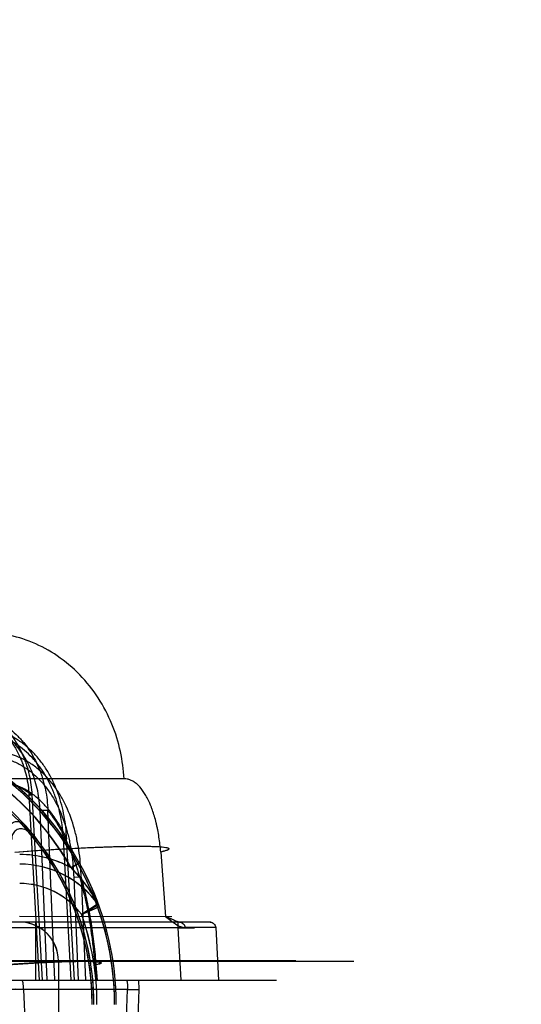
# Model space of a CAD drawing. Header units: millimetres. Extents: x 0 to 297, y 0 to 210.
# Tile 431 of 438: x 242.83 to 242.986, y 159.356 to 159.662. Entities that reach past the tile are written whole.
import ezdxf

# ---------------------------------------------------------------- set-up
doc = ezdxf.new("R2010")
doc.units = ezdxf.units.MM
doc.header["$LTSCALE"] = 16.335
doc.layers.get('0').update_dxf_attribs({"linetype": 'CONTINUOUS'})
for name, color, linetype in [('AXES_REF', 7, 'CONTINUOUS'), ('INTFCLR_1', 7, 'CONTINUOUS'), ('INTFCLR_144815', 7, 'CONTINUOUS'), ('INTFCLR_72935', 7, 'CONTINUOUS')]:
    doc.layers.add(name, color=color, linetype=linetype)

msp = doc.modelspace()

# ---------------------------------------------------------------- linework, layer by layer
at = {"color": 7, "linetype": 'Continuous'}
for radius in [5.8174969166, 5.817, 5.7797484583]:
    msp.add_circle((241.4979109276, 154.8339782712), radius, dxfattribs=at)
msp.add_arc((241.4979109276, 154.8339782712), 5.76, 278.2771290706, 261.7228709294, dxfattribs=at)
at = {"layer": 'AXES_REF', "color": 7, "linetype": 'Continuous'}
msp.add_arc((241.4979109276, 154.8339782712), 5.892, 113.0826660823, 66.91733391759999, dxfattribs=at)
at = {"layer": 'AXES_REF', "color": 9, "linetype": 'Continuous'}
msp.add_arc((241.4979109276, 154.8339782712), 5.3067073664, 94.4118118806, 85.5881881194, dxfattribs=at)
at = {"layer": 'INTFCLR_1', "color": 9, "linetype": 'Continuous'}
msp.add_line((242.8485889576, 159.4003656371), (242.8459719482, 159.3988989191), dxfattribs=at)
at = {"layer": 'INTFCLR_1', "color": 6, "linetype": 'Continuous'}
for p, q in [((242.8300786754, 159.3819782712), (242.7759963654, 159.3819782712)), ((242.8420786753, 159.3699782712), (242.8420786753, 159.3489782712))]:
    msp.add_line(p, q, dxfattribs=at)
for centre, radius, start, end in [((242.7700786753, 159.3563640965), 0.089475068, 7.969999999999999e-08, 57.96701055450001), ((242.7700786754, 159.3563640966), 0.0869999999, 29.2687019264, 51.7098368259), ((242.7700786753, 159.3563640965), 0.083024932, 8.58e-08, 42.1835828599), ((242.7700786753, 159.3563640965), 0.0825, 0, 40.3671707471), ((242.8300786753, 159.3699782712), 0.012, 359.9999998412, 89.9999998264)]:
    msp.add_arc(centre, radius, start, end, dxfattribs=at)
at = {"layer": 'INTFCLR_1', "color": 9, "linetype": 'Continuous'}
for centre, radius, start, end in [((242.7700786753, 159.3563640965), 0.09, 4.8e-09, 51.70983681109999), ((242.726749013, 159.3501273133), 0.121804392, 29.33330559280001, 30.5919308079), ((242.8300786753, 159.3699782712), 0.033, 61.2091104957, 90.0000000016), ((242.8300786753, 159.3699782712), 0.03, 35.9421932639, 90.0000000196), ((242.8300786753, 159.3699782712), 0.024, 36.9379785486, 89.99999990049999), ((241.6804566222, 162.0246894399), 2.8874257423, 293.8780516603, 293.9974452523), ((243.015105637, 159.1243366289), 0.3084441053, 121.4078892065, 122.5258125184), ((242.8519381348, 159.3858264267), 0.003, 19.7944922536, 35.9421933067), ((242.7700786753, 159.3563640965), 0.084, 0, 19.4979757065)]:
    msp.add_arc(centre, radius, start, end, dxfattribs=at)
at = {"layer": 'INTFCLR_1', "color": 6, "linetype": 'Continuous'}
for points, knots in [([(242.8263891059, 159.4099268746), (242.8263401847, 159.4104473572), (242.8264860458, 159.4114943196), (242.8274201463, 159.4127225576), (242.8288172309, 159.4133048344), (242.8303620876, 159.413121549), (242.8312423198, 159.4125106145), (242.8315999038, 159.4121160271)], [0, 0, 0, 0, 0.2089340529, 0.4026154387, 0.5905328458, 0.7871764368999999, 1, 1, 1, 1]), ([(242.8329362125, 159.4097979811), (242.8325740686, 159.410223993), (242.8316559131, 159.4108959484), (242.8300456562, 159.4110798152), (242.828643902, 159.4104545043), (242.8277488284, 159.4092266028), (242.8276144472, 159.4081957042), (242.8276623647, 159.4076859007)], [0, 0, 0, 0, 0.2201275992, 0.4268953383, 0.6086151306, 0.7984100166, 1, 1, 1, 1])]:
    msp.add_open_spline(points, degree=3, knots=knots, dxfattribs=at)
at = {"layer": 'INTFCLR_1', "color": 9, "linetype": 'Continuous'}
msp.add_open_spline([(242.8459719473, 159.3988989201), (242.8463967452, 159.3984574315), (242.8472401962, 159.3975542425), (242.8484730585, 159.3961481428), (242.8496786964, 159.3946770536), (242.8508431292, 159.3931491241), (242.8519475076, 159.3915827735), (242.8531433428, 159.3897414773), (242.8539259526, 159.3883990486), (242.8543669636, 159.3875873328)], degree=3, knots=[0, 0, 0, 0, 0.130097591, 0.2623648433, 0.3970285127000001, 0.5339012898, 0.6702025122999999, 0.8038978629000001, 1, 1, 1, 1], dxfattribs=at)
at = {"layer": 'INTFCLR_144815', "color": 9, "linetype": 'Continuous'}
for p, q in [((242.8624730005, 159.4264903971), (242.0134455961, 159.4264903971)), ((242.8329603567, 159.4214655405), (242.8340159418, 159.4215382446)), ((242.8329603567, 159.4214655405), (242.8361314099, 159.3639782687)), ((242.8338612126, 159.4215283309), (242.8370373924, 159.363978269)), ((242.8387983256, 159.4166900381), (242.8364153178, 159.4166272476)), ((242.8385718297, 159.3639782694), (242.8364153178, 159.4166272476)), ((242.8409559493, 159.3639782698), (242.8387983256, 159.4166900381)), ((242.8448260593, 159.4079921), (242.8436273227, 159.4079227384)), ((242.8460610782, 159.3639782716), (242.8436273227, 159.4079227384)), ((242.8470903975, 159.3639782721), (242.8446520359, 159.4079855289)), ((242.8738609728, 159.40374646), (242.8753873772, 159.3836840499)), ((242.8491855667, 159.3958871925), (242.8468557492, 159.3958244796)), ((242.8468557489, 159.3958244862), (242.8482198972, 159.3639782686)), ((242.8491855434, 159.3958872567), (242.8505516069, 159.3639782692)), ((242.8894103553, 159.3819782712), (242.7572584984, 159.3819782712)), ((242.8772704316, 159.383659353), (242.8300456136, 159.3836840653)), ((242.8349786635, 159.3819782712), (242.8349786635, 159.3639782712)), ((242.8791956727, 159.3819782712), (242.8791956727, 159.3801782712)), ((242.8791956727, 159.3801782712), (242.8229786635, 159.3801782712)), ((242.8909342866, 159.380272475), (242.8791956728, 159.3801782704)), ((242.8791956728, 159.3801782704), (242.8800644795, 159.3639782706)), ((242.8909342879, 159.3802724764), (242.8814144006, 159.380272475)), ((242.8909342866, 159.380272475), (242.8918091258, 159.3639782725)), ((242.915809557, 159.369925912), (242.6143892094, 159.3699259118)), ((242.9338081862, 159.3697688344), (242.6216503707, 159.3697688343)), ((242.8533643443, 159.3686885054), (242.8537190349, 159.363978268)), ((242.8542026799, 159.3639782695), (242.8538477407, 159.3686885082)), ((241.9389869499, 159.3639782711), (242.9098097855, 159.3639782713)), ((242.8669596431, 159.3639782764), (242.8670209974, 159.3610829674)), ((242.8635020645, 159.3610829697), (242.7403782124, 159.3610829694)), ((242.8313024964, 159.3610829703), (242.8288277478, 159.3611324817)), ((242.8313024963, 159.3610829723), (242.831916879, 159.3459782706)), ((242.8630811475, 159.3459782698), (242.8635020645, 159.361082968)), ((242.8635020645, 159.3610829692), (242.8670210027, 159.3610829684)), ((242.8670210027, 159.361082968), (242.8666007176, 159.3459782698))]:
    msp.add_line(p, q, dxfattribs=at)
at = {"layer": 'INTFCLR_144815', "color": 7, "linetype": 'Continuous'}
for p, q in [((242.8769579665, 159.3824718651), (242.8753876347, 159.3836840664)), ((242.8780435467, 159.3825550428), (242.8753876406, 159.3836840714)), ((242.8780435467, 159.3825550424), (242.8790192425, 159.3821400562)), ((242.8796925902, 159.3819782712), (242.878597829, 159.3823107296)), ((242.8909342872, 159.3802724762), (242.8791956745, 159.3801782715)), ((242.8791956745, 159.3801782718), (242.8843841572, 159.3802199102)), ((242.8800644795, 159.3639782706), (242.8852532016, 159.3639782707)), ((242.8852532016, 159.3639782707), (242.8918091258, 159.3639782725))]:
    msp.add_line(p, q, dxfattribs=at)
at = {"layer": 'INTFCLR_144815', "color": 9, "linetype": 'Continuous'}
for points, knots in [([(242.8624730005, 159.4264903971), (242.8623358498, 159.429323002), (242.8615770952, 159.4351164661), (242.8589418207, 159.4436329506), (242.8547038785, 159.4517575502), (242.8489659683, 159.4589740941), (242.8420139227, 159.4648309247), (242.8342743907, 159.4690247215), (242.8262400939, 159.4714541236), (242.820813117, 159.4719782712), (242.8181874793, 159.4719782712)], [0, 0, 0, 0, 0.1216478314, 0.2493179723, 0.3805209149, 0.5124244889, 0.6422800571, 0.7678041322, 0.8873724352, 1, 1, 1, 1]), ([(242.8034398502, 159.4511067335), (242.8053220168, 159.4513250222), (242.8082037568, 159.4513197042), (242.811485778, 159.4507323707), (242.8133349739, 159.450234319), (242.8160743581, 159.4493246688), (242.8186940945, 159.4480180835), (242.8210981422, 159.4463811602), (242.8226634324, 159.4451883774), (242.8245060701, 159.4435386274), (242.8261774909, 159.4417002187), (242.827411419, 159.4401220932), (242.8291588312, 159.4376441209), (242.8306073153, 159.4349438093), (242.8317337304, 159.4321085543), (242.8324057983, 159.4301621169), (242.8333520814, 159.4266754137), (242.8337634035, 159.4235891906), (242.8338612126, 159.4215283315)], [0, 0, 0, 0, 0.1195687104, 0.1796928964, 0.2100658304, 0.2403376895, 0.3618120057, 0.3928294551, 0.4238606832, 0.485935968, 0.5486059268, 0.5803730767, 0.612299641, 0.7399176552, 0.772238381, 0.8048151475, 0.8698047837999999, 1, 1, 1, 1]), ([(242.8041718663, 159.4493955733), (242.8059425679, 159.4496006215), (242.8086545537, 159.4495942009), (242.8117432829, 159.4490395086), (242.8134848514, 159.4485693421), (242.8160671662, 159.4477108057), (242.8185371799, 159.4464779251), (242.8208055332, 159.4449346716), (242.8222839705, 159.4438094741), (242.8240252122, 159.4422527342), (242.8256069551, 159.4405189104), (242.8267755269, 159.4390298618), (242.8284329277, 159.4366909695), (242.8298104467, 159.4341423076), (242.8308869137, 159.4314654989), (242.8315312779, 159.4296270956), (242.8324441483, 159.4263325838), (242.8328524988, 159.4234151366), (242.8329603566, 159.4214655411)], [0, 0, 0, 0, 0.1191395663, 0.1791054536, 0.2094124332, 0.2396275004, 0.3609596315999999, 0.3919631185, 0.4229886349, 0.4850747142, 0.5477804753, 0.5795754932, 0.6115362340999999, 0.7393483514, 0.7717279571, 0.8043681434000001, 0.8694952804, 1, 1, 1, 1]), ([(242.8364153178, 159.416627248), (242.8363314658, 159.4186708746), (242.8359648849, 159.4217285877), (242.8350911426, 159.4251948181), (242.8344642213, 159.4271322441), (242.833407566, 159.4299549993), (242.8318060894, 159.4330895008), (242.829774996, 159.4359208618), (242.8285002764, 159.4374318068), (242.8265085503, 159.439553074), (242.8242367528, 159.4413976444), (242.8217560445, 159.4428688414), (242.8200601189, 159.4437423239), (242.8178626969, 159.4446335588), (242.8155805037, 159.4452451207), (242.8137216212, 159.445559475), (242.8109076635, 159.4458545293), (242.8085179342, 159.4457205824), (242.806665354, 159.4453783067)], [0, 0, 0, 0, 0.1307039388, 0.1956436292, 0.228211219, 0.2607779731, 0.3882428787, 0.4514455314, 0.4831291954, 0.5144954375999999, 0.6373872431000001, 0.6680726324, 0.6987582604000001, 0.7592205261, 0.8192108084, 0.8493332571, 0.8796108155, 1, 1, 1, 1]), ([(242.8073973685, 159.4470074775), (242.8093680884, 159.4473703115), (242.8119089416, 159.4475135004), (242.8149010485, 159.44720257), (242.8168751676, 159.4468709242), (242.8192974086, 159.4462249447), (242.821628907, 159.445282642), (242.8234272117, 159.4443592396), (242.8260532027, 159.4428049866), (242.8284572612, 159.4408559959), (242.8305616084, 159.4386130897), (242.8319058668, 159.4370172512), (242.8340439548, 159.4340294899), (242.8357230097, 159.4307208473), (242.836823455, 159.4277431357), (242.837473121, 159.4257017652), (242.8383703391, 159.4220536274), (242.8387305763, 159.4188372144), (242.8387983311, 159.4166900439)], [0, 0, 0, 0, 0.1211895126, 0.151636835, 0.1819146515, 0.2421699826, 0.3028393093, 0.3336065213, 0.3643565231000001, 0.4873455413, 0.5186998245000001, 0.5503572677, 0.6134640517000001, 0.7405722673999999, 0.7730161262, 0.8054479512, 0.8700775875, 1, 1, 1, 1]), ([(242.8446520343, 159.40798553), (242.8445501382, 159.4103028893), (242.8440523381, 159.4149299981), (242.8427336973, 159.4200096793), (242.8415061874, 159.4232736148), (242.8405924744, 159.425410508), (242.8392772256, 159.4279887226), (242.8377209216, 159.4304251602), (242.8363305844, 159.4322684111), (242.8348529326, 159.4340243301), (242.8328452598, 159.4360463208), (242.8306255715, 159.4378136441), (242.8287349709, 159.4390542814), (242.8267726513, 159.4401700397), (242.8242051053, 159.4413148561), (242.8215156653, 159.4421006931), (242.8193184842, 159.4424987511), (242.8170930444, 159.4427407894), (242.8142835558, 159.4427418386), (242.8120607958, 159.4424175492), (242.8109665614, 159.4421766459)], [0, 0, 0, 0, 0.1270359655, 0.2540180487, 0.2860764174, 0.3179689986, 0.3812600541, 0.4443491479, 0.4760170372, 0.5076518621, 0.569982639, 0.6317207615, 0.6626474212, 0.6937541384, 0.7552738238, 0.8161324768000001, 0.8466883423, 0.8774741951, 0.9386376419, 1, 1, 1, 1]), ([(242.8436273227, 159.4079227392), (242.8435030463, 159.410155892), (242.8429867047, 159.4146028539), (242.8416939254, 159.4194807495), (242.8405062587, 159.4226078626), (242.8396267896, 159.4246496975), (242.8383669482, 159.4271109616), (242.8368809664, 159.4294361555), (242.8355567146, 159.4311940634), (242.8341526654, 159.4328667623), (242.8322479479, 159.4347915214), (242.8301450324, 159.4364753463), (242.8283558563, 159.4376570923), (242.8265015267, 159.4387182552), (242.8240784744, 159.4398088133), (242.8215406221, 159.4405579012), (242.8194693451, 159.440938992), (242.8173740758, 159.4411713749), (242.8147306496, 159.4411770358), (242.8126399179, 159.4408714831), (242.811611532, 159.4406440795)], [0, 0, 0, 0, 0.128678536, 0.2567629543, 0.2890226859, 0.3210857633, 0.3846329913, 0.4478671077, 0.4795655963, 0.5112040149, 0.5734604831, 0.6350153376, 0.6658081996, 0.6967504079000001, 0.7578619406, 0.8182111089, 0.8484726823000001, 0.8789389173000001, 0.9394047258, 1, 1, 1, 1]), ([(242.8139771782, 159.4327517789), (242.815084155, 159.4330882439), (242.8173529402, 159.4335754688), (242.8202530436, 159.4336894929), (242.8225529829, 159.4334833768), (242.8248300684, 159.4330824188), (242.8270535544, 159.432396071), (242.8291773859, 159.431451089), (242.8312373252, 159.4303369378), (242.8331737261, 159.4289909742), (242.8349635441, 159.4274504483), (242.8366637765, 159.4257819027), (242.83820609, 159.4239500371), (242.8395904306, 159.4219904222), (242.8408756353, 159.4199433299), (242.8428461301, 159.4161817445), (242.8442876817, 159.4121592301), (242.8451979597, 159.4086196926), (242.8457270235, 159.4062186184), (242.8464470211, 159.4019706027), (242.8467460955, 159.3982844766), (242.8468557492, 159.3958244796)], [0, 0, 0, 0, 0.0605759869, 0.1208195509, 0.1511838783, 0.1813429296, 0.2417568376, 0.2723830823, 0.3029546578, 0.364270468, 0.395354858, 0.4265274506, 0.488916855, 0.5203769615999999, 0.5521029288, 0.6154045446, 0.7423768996, 0.7745526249, 0.8067629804, 0.8710742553, 1, 1, 1, 1]), ([(242.8491855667, 159.3958871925), (242.8491056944, 159.3984064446), (242.8488196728, 159.4021886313), (242.8481062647, 159.4065520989), (242.8475716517, 159.4090289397), (242.8466404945, 159.4126958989), (242.8451482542, 159.4168712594), (242.8430947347, 159.420775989), (242.8417496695, 159.4229069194), (242.8402961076, 159.4249511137), (242.838673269, 159.4268621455), (242.8368829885, 159.4286034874), (242.8349919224, 159.4302124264), (242.8329460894, 159.4316195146), (242.830767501, 159.43278247), (242.8285165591, 159.4337700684), (242.8261591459, 159.4344862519), (242.8237435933, 159.4349027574), (242.8212996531, 159.435115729), (242.8182158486, 159.434991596), (242.8158016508, 159.4344774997), (242.8146221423, 159.4341232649)], [0, 0, 0, 0, 0.1263176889, 0.1896567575, 0.2214533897, 0.2532710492, 0.3792700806, 0.4423517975, 0.4740328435, 0.5054936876, 0.5680123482, 0.5993182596, 0.6305764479, 0.6923759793, 0.7232559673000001, 0.7542350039, 0.8154680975, 0.8460950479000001, 0.8769616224, 0.9382797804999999, 1, 1, 1, 1]), ([(242.8222170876, 159.4255483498), (242.823245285, 159.4255478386), (242.8253009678, 159.4253828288), (242.8283176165, 159.4246126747), (242.8312081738, 159.4233331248), (242.8330005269, 159.4221751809), (242.8338612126, 159.4215283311)], [0, 0, 0, 0, 0.2462311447, 0.4912230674, 0.7421633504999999, 1, 1, 1, 1]), ([(242.8446520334, 159.407985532), (242.8440095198, 159.4093151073), (242.8426406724, 159.4118965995), (242.8408483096, 159.4146320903), (242.8395582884, 159.4163225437), (242.838970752, 159.4170473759), (242.8383236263, 159.4178036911), (242.8370507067, 159.4192010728), (242.8349948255, 159.4211126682), (242.8325512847, 159.4227873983), (242.8307791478, 159.4237020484), (242.8297619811, 159.4241471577), (242.8282432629, 159.4247353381), (242.8258847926, 159.425366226), (242.8237264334, 159.4255483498), (242.8226504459, 159.4255483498)], [0, 0, 0, 0, 0.1489683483, 0.2944108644, 0.3292432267, 0.3634630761, 0.3885221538, 0.4296476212, 0.5541283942, 0.6707652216, 0.727181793, 0.7550842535, 0.7827361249, 0.8914540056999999, 1, 1, 1, 1]), ([(242.8738609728, 159.4037464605), (242.8738009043, 159.4045346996), (242.8736525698, 159.4060926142), (242.8733437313, 159.4083959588), (242.8730153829, 159.41027485), (242.8727108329, 159.4117421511), (242.8723860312, 159.4131489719), (242.8719377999, 159.4148310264), (242.8714200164, 159.4164485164), (242.8709691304, 159.4176760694), (242.8705106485, 159.4188182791), (242.8699060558, 159.4201450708), (242.8691132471, 159.4215977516), (242.8680376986, 159.4232308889), (242.8668372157, 159.4245973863), (242.8655035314, 159.425590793), (242.8645145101, 159.4261071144), (242.8635005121, 159.4264205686), (242.8628116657, 159.4264901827), (242.8624730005, 159.4264903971)], [0, 0, 0, 0, 0.0871401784, 0.1724569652, 0.256112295, 0.2973261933, 0.3376342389, 0.4152556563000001, 0.489138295, 0.5247505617, 0.5593899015, 0.6247923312, 0.6853598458, 0.7415835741, 0.84029334, 0.8836823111, 0.9242809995, 0.9626686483, 1, 1, 1, 1]), ([(242.8387983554, 159.4166900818), (242.8397593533, 159.4155002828), (242.841234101, 159.4134013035), (242.8427888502, 159.4107227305), (242.8437672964, 159.4088464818), (242.8452513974, 159.4057868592), (242.8472599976, 159.4007829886), (242.8487596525, 159.3958359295), (242.8495618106, 159.3927528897), (242.8498874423, 159.3914527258), (242.8504341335, 159.3891387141), (242.8514303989, 159.3843777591), (242.8523231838, 159.378800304), (242.8529067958, 159.3738200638), (242.8531875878, 159.3708997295), (242.8533087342, 159.3694265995), (242.8533643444, 159.3686885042)], [0, 0, 0, 0, 0.090281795, 0.150978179, 0.1827391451, 0.2151716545, 0.3516918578, 0.5004393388, 0.5199902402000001, 0.5397442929, 0.5795570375, 0.6603392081, 0.82682356, 0.9127508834, 0.9563068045, 1, 1, 1, 1]), ([(242.8285709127, 159.4037464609), (242.8319554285, 159.4039949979), (242.8370970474, 159.404344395), (242.8439924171, 159.4047508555), (242.849206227, 159.4050230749), (242.8542754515, 159.4052486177), (242.859070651, 159.4054184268), (242.8634465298, 159.4055270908), (242.8673212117, 159.4055623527), (242.8704774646, 159.4055493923), (242.8733881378, 159.4054071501), (242.8748292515, 159.4053485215), (242.876651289, 159.4049244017), (242.8761847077, 159.4044128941), (242.8756573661, 159.4042444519), (242.874850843, 159.4039729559), (242.8742186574, 159.4038275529), (242.8738609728, 159.4037464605)], [0, 0, 0, 0, 0.2002085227, 0.3040214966, 0.4075029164, 0.5082044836, 0.6034145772, 0.6904347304, 0.766876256, 0.8306447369, 0.8804998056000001, 0.9278649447, 0.9445821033, 0.9503733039, 0.9616164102, 0.9783627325, 1, 1, 1, 1]), ([(242.8285709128, 159.40374646), (242.8323247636, 159.4040221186), (242.8378907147, 159.4043971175), (242.8451923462, 159.404816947), (242.8503669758, 159.4050781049), (242.855234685, 159.4052856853), (242.8597259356, 159.4054371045), (242.8637799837, 159.4055304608), (242.8673325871, 159.4055643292), (242.8703546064, 159.4055413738), (242.8729660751, 159.4054484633), (242.8749242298, 159.4053113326), (242.8759724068, 159.4050762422), (242.8764989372, 159.4048826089), (242.8763149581, 159.4044587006), (242.8757694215, 159.4042991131), (242.8749571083, 159.403991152), (242.8742631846, 159.4038376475), (242.8738609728, 159.40374646)], [0, 0, 0, 0, 0.2219415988, 0.3289286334, 0.4312482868, 0.5274508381, 0.6162033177, 0.6962445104, 0.7664801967, 0.825913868, 0.8737643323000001, 0.9224890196, 0.9362714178, 0.9434081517, 0.9481598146, 0.9584371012, 0.9756817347, 1, 1, 1, 1]), ([(242.8538477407, 159.3686885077), (242.8536844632, 159.3708548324), (242.8532754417, 159.3751316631), (242.8524067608, 159.3814459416), (242.851469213, 159.3865766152), (242.850589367, 159.3905577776), (242.8499048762, 159.3933160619), (242.8494195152, 159.3950782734), (242.8491856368, 159.3958869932)], [0, 0, 0, 0, 0.235788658, 0.4661480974, 0.691585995, 0.8016394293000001, 0.9086289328, 1, 1, 1, 1]), ([(242.8796926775, 159.3819782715), (242.8801212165, 159.3819782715), (242.8810210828, 159.3816033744), (242.8813922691, 159.3807133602), (242.8814144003, 159.3802724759)], [0, 0, 0, 0, 0.4925857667, 1, 1, 1, 1]), ([(242.8891777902, 159.3819782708), (242.8896137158, 159.3819782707), (242.8905247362, 159.3816113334), (242.8909116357, 159.3807148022), (242.8909342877, 159.3802724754)], [0, 0, 0, 0, 0.4960283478, 1, 1, 1, 1]), ([(242.8533643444, 159.3686885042), (242.8539287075, 159.368816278), (242.8560812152, 159.3694455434), (242.8529151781, 159.3697678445), (242.851371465, 159.3698013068), (242.8492514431, 159.369830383), (242.8468817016, 159.369800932), (242.8441293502, 159.3697353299), (242.8411368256, 159.3696283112), (242.8379660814, 159.3694873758), (242.8347068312, 159.3693169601), (242.8303957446, 159.3690626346), (242.827181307, 159.3688440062), (242.8250653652, 159.3686885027)], [0, 0, 0, 0, 0.0547083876, 0.1179133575, 0.1678214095, 0.2316806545, 0.3082483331, 0.3954244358, 0.490813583, 0.5917094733, 0.6953926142, 0.7994078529, 1, 1, 1, 1]), ([(242.8255549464, 159.3686885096), (242.8260687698, 159.3687262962), (242.8271080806, 159.3688013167), (242.8292251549, 159.3689483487), (242.8330215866, 159.3691956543), (242.8373593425, 159.369439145), (242.8416305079, 159.3696292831), (242.8446236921, 159.369736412), (242.8473763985, 159.3698020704), (242.8497462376, 159.3698316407), (242.8518657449, 159.3698023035), (242.8534085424, 159.3697695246), (242.8565712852, 159.3694438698), (242.8544140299, 159.3688165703), (242.8538477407, 159.3686885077)], [0, 0, 0, 0, 0.0487017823, 0.09849918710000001, 0.2006050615, 0.4083212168, 0.5092247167, 0.6046170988, 0.6917896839, 0.7683451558, 0.8321820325, 0.8820574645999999, 0.9451181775, 1, 1, 1, 1]), ([(242.8313024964, 159.3610829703), (242.8313013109, 159.3612608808), (242.8312899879, 159.3617890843), (242.8312132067, 159.362686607), (242.8310987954, 159.3634013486), (242.8308678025, 159.3639782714), (242.8307304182, 159.3639782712)], [0, 0, 0, 0, 0.1771615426, 0.5299950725, 0.8631970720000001, 1, 1, 1, 1]), ([(242.8631297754, 159.363978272), (242.8632302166, 159.3639782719), (242.863422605, 159.3636277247), (242.863535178, 159.3627087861), (242.8635453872, 159.36176619), (242.8635020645, 159.3610829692)], [0, 0, 0, 0, 0.1006482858, 0.3139953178, 1, 1, 1, 1])]:
    msp.add_open_spline(points, degree=3, knots=knots, dxfattribs=at)
at = {"layer": 'INTFCLR_144815', "color": 7, "linetype": 'Continuous'}
for points, knots in [([(242.8796926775, 159.3819782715), (242.8793035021, 159.3819782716), (242.8783490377, 159.3824320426), (242.8769573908, 159.3830455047), (242.8758848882, 159.3834926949), (242.8753876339, 159.3836840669)], [0, 0, 0, 0, 0.2518330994, 0.6552226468, 1, 1, 1, 1]), ([(242.8753876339, 159.3836840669), (242.8759088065, 159.3832772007), (242.8769184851, 159.3824843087), (242.8784216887, 159.3814045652), (242.87987852, 159.3805733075), (242.8809233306, 159.3802724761), (242.8814144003, 159.3802724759)], [0, 0, 0, 0, 0.2827066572, 0.5491054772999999, 0.7900294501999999, 1, 1, 1, 1])]:
    msp.add_open_spline(points, degree=3, knots=knots, dxfattribs=at)
at = {"layer": 'INTFCLR_72935', "color": 9, "linetype": 'Continuous'}
for p, q in [((242.8460479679, 159.3988570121), (242.848667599, 159.4003190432)), ((242.8493243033, 159.3843172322), (242.8544414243, 159.3874841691)), ((242.8548302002, 159.3867430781), (242.8493243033, 159.3843172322))]:
    msp.add_line(p, q, dxfattribs=at)
at = {"layer": 'INTFCLR_72935', "color": 6, "linetype": 'Continuous'}
msp.add_line((242.8420786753, 159.3699782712), (242.8420786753, 159.3489782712), dxfattribs=at)
for centre, radius, start, end in [((242.7700786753, 159.3564581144), 0.089475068, 4.285e-07, 51.6128560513), ((242.7700786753, 159.3564581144), 0.083024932, 4.617e-07, 47.75960035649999), ((242.7700786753, 159.3564581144), 0.0825, 7.400000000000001e-09, 46.3709450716), ((242.8300786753, 159.3699782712), 0.012, 359.9999999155, 89.9999999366)]:
    msp.add_arc(centre, radius, start, end, dxfattribs=at)
at = {"layer": 'INTFCLR_72935', "color": 9, "linetype": 'Continuous'}
for centre, radius, start, end in [((242.7700786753, 159.3564581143), 0.09, 0, 51.61285547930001), ((242.7700786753, 159.3564581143), 0.087, 29.1661366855, 51.6128554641), ((242.8300786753, 159.3699782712), 0.033, 61.05839526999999, 89.99999998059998), ((242.8300786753, 159.3699782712), 0.03, 35.6992042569, 89.9999999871), ((242.8300786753, 159.3699782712), 0.024, 36.6879642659, 89.99999998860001), ((242.8520051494, 159.3857335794), 0.003, 19.6637535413, 35.699204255), ((242.7700786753, 159.3564581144), 0.084, 0, 19.3693288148)]:
    msp.add_arc(centre, radius, start, end, dxfattribs=at)
at = {"layer": 'INTFCLR_72935', "color": 7, "linetype": 'Continuous'}
msp.add_arc((242.8122197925, 159.3646846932), 0.047984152, 28.3688307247, 34.34130747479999, dxfattribs=at)
for points, knots in [([(242.8460479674, 159.398857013), (242.8464750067, 159.3984113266), (242.847321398, 159.397500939), (242.8485561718, 159.3960856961), (242.8497603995, 159.3946085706), (242.8509238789, 159.3930734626), (242.8520290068, 159.3914966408), (242.8532233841, 159.389644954), (242.8540034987, 159.3882965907), (242.8544414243, 159.3874841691)], [0, 0, 0, 0, 0.1306187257, 0.2629986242, 0.3973825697, 0.5338310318, 0.670518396, 0.8047524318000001, 1, 1, 1, 1]), ([(242.8460479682, 159.3988570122), (242.846367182, 159.3985259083), (242.8472266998, 159.397605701), (242.8484883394, 159.3961715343), (242.8497396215, 159.3946323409), (242.8508287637, 159.3931996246), (242.8514928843, 159.3922617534), (242.8518400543, 159.3917536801)], [0, 0, 0, 0, 0.1503749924, 0.4116563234, 0.6243549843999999, 0.7988035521, 1, 1, 1, 1])]:
    msp.add_open_spline(points, degree=3, knots=knots, dxfattribs=at)

doc.saveas('drawing.dxf')
